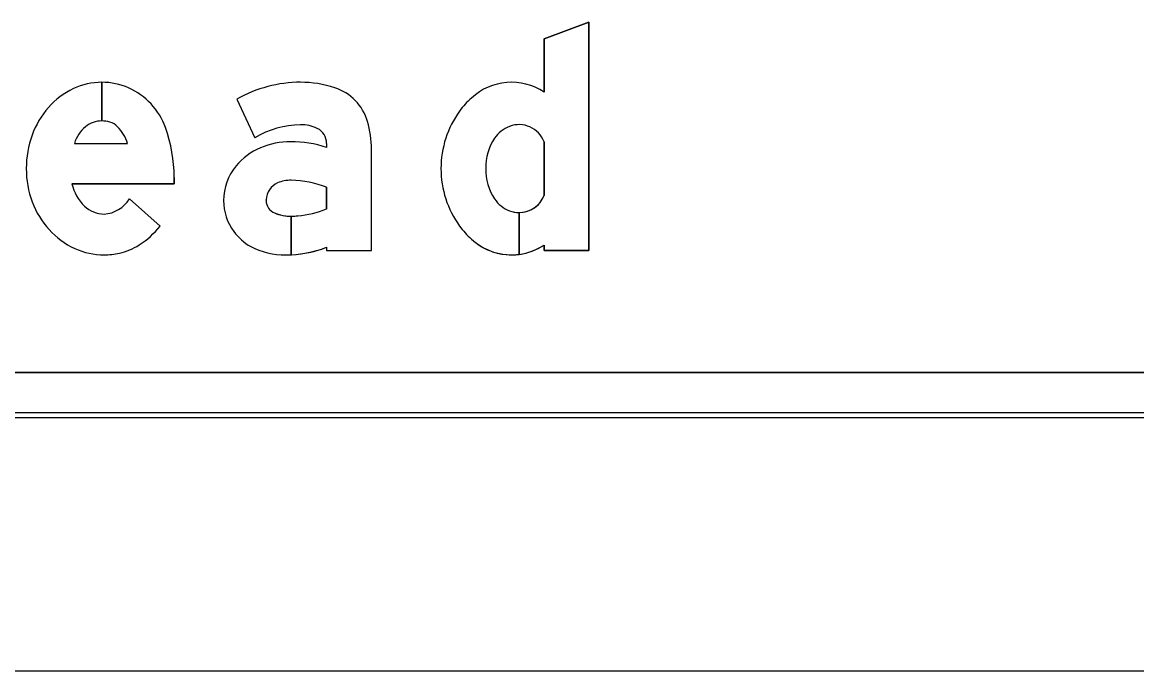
# Model space of a CAD drawing. Extents: x 1806251 to 1809821, y 414895 to 422886.
# Drawn here: x 1809677.5786 to 1809678.0757, y 415302.0576 to 415302.3468 of the extents above; entities that cross this region are included whole.
import ezdxf

# ---------------------------------------------------------------- set-up
doc = ezdxf.new("R2010")
doc.units = 0
for name, color, linetype in [('GSBWFILL', 7, 'Continuous'), ('GSCOLORFILL', 7, 'Continuous'), ('GSDIMS', 7, 'Continuous'), ('GSOUTLINE', 7, 'Continuous')]:
    doc.layers.add(name, color=color, linetype=linetype)

msp = doc.modelspace()

# ---------------------------------------------------------------- linework, layer by layer
at = {"layer": 'GSBWFILL'}
for p, q in [((1809677.61404, 415302.32007), (1809677.61404, 415302.30282)), ((1809677.61404, 415302.30282), (1809677.61404, 415302.32007)), ((1809677.60184, 415302.2928), (1809677.62553, 415302.2928)), ((1809677.81134, 415302.29356), (1809677.81134, 415302.26959)), ((1809677.62633, 415302.26803), (1809677.64002, 415302.25591)), ((1809677.80017, 415302.26197), (1809677.80017, 415302.24329)), ((1809677.80017, 415302.24329), (1809677.80017, 415302.26197)), ((1809678.19559, 415302.19057), (1809676.99479, 415302.19057)), ((1809676.99479, 415302.17057), (1809678.19559, 415302.17057))]:
    msp.add_line(p, q, dxfattribs=at)
for points in [[(1809677.81134, 415302.24746), (1809677.81134, 415302.24507), (1809677.83134, 415302.24507), (1809677.83134, 415302.34682), (1809677.81134, 415302.33945), (1809677.81134, 415302.31569)], [(1809677.67435, 415302.31256), (1809677.68238, 415302.29523)], [(1809677.71434, 415302.29279), (1809677.71434, 415302.29095)], [(1809677.71434, 415302.24647), (1809677.71434, 415302.24507), (1809677.73434, 415302.24507), (1809677.73434, 415302.29019)], [(1809677.64634, 415302.27765), (1809677.64634, 415302.2748), (1809677.6007, 415302.2748)], [(1809677.71434, 415302.27325), (1809677.71434, 415302.26353)], [(1809677.69859, 415302.24314), (1809677.69859, 415302.2603)], [(1809677.69859, 415302.2603), (1809677.69859, 415302.24314)]]:
    msp.add_lwpolyline(points, dxfattribs=at)
for centre, major_axis, start_param, end_param in [((1809677.61404, 415302.29045), (0, 0.02962), 0, 0.44196), ((1809677.61404, 415302.29045), (0, 0.02962), 5.868518, 6.283016), ((1809677.70272, 415302.26275), (0, 0.05732), 0, 0.517719), ((1809677.70272, 415302.27112), (0, 0.04895), 5.96613, 6.283185), ((1809677.79684, 415302.29389), (0, 0.02618), 5.696193, 7.034788), ((1809677.61607, 415302.28615), (0, 0.03438), 0.44196, 0.851746), ((1809677.61329, 415302.28928), (0, 0.031), 5.061282, 5.861635), ((1809677.71097, 415302.29625), (0, 0.0225), 4.997165, 5.96613), ((1809677.79948, 415302.28888), (0, 0.03169), 0.704703, 0.952762), ((1809677.61925, 415302.28338), (0, 0.03859), 0.851746, 1.222943), ((1809677.80908, 415302.28157), (0, 0.04374), 0.943678, 1.570796), ((1809677.61687, 415302.28823), (0, 0.01571), 0.703138, 1.275447), ((1809677.61404, 415302.29123), (0, 0.01159), 0, 0.684319), ((1809677.61404, 415302.28938), (0, 0.01344), 6.008019, 6.282813), ((1809677.61565, 415302.2951), (0, 0.0075), 5.468651, 6.008019), ((1809677.60671, 415302.28666), (0, 0.01979), 5.027692, 5.468651), ((1809677.58134, 415302.27765), (0, 0.065), 4.712389, 5.061282), ((1809677.70272, 415302.26275), (0, 0.03832), 0, 0.559495), ((1809677.70344, 415302.28594), (0, 0.01515), 5.822746, 6.330435), ((1809677.69027, 415302.29019), (0, 0.04407), 4.712389, 4.997165), ((1809677.80088, 415302.2873), (0, 0.014), 0.364208, 0.979941), ((1809677.80017, 415302.28917), (0, 0.012), 5.086447, 6.647393), ((1809677.62422, 415302.28157), (0, 0.04388), 1.222943, 1.570796), ((1809677.70684, 415302.29279), (0, 0.0075), 4.712389, 5.822746), ((1809677.80843, 415302.28224), (0, 0.0231), 0.979941, 1.599528), ((1809677.69595, 415302.26438), (0, 0.02868), 0.399285, 0.87593), ((1809677.6983, 415302.25927), (0, 0.03429), 0, 0.404512), ((1809677.6983, 415302.24308), (0, 0.05049), 5.959871, 6.283185), ((1809677.62291, 415302.28157), (0, 0.04257), 1.570796, 1.928626), ((1809677.69242, 415302.26732), (0, 0.02408), 0.87593, 1.570796), ((1809677.80908, 415302.28157), (0, 0.04374), 1.570796, 2.197914), ((1809677.80843, 415302.28091), (0, 0.0231), 1.542065, 2.161651), ((1809677.61991, 415302.27904), (0, 0.01968), 1.788032, 2.378697), ((1809677.69584, 415302.26734), (0, 0.0085), 0.408547, 1.530785), ((1809677.69821, 415302.26187), (0, 0.01446), 6.259455, 6.691732), ((1809677.69715, 415302.22718), (0, 0.04917), 5.926185, 6.254823), ((1809677.61909, 415302.28015), (0, 0.0385), 1.928626, 2.305123), ((1809677.61412, 415302.27557), (0, 0.01435), 3.209537, 4.158837), ((1809677.69136, 415302.26732), (0, 0.02302), 1.570796, 2.21394), ((1809677.69639, 415302.26732), (0, 0.00905), 1.530785, 1.570796), ((1809677.69334, 415302.26732), (0, 0.006), 1.570796, 2.757027), ((1809677.80088, 415302.27584), (0, 0.014), 2.161651, 2.777385), ((1809677.80017, 415302.27397), (0, 0.012), 3.142009, 4.338331), ((1809677.61527, 415302.27427), (0, 0.01301), 2.383204, 3.128268), ((1809677.69859, 415302.2803), (0, 0.02), 2.757027, 3.141593), ((1809677.69859, 415302.2803), (0, 0.02), 3.141843, 3.28451), ((1809677.69742, 415302.30655), (0, 0.04622), 3.228562, 3.516221), ((1809677.80017, 415302.27397), (0, 0.012), 2.777385, 3.141593), ((1809677.6107, 415302.27887), (0, 0.03724), 3.710413, 4.047817), ((1809677.79948, 415302.27427), (0, 0.03169), 2.188831, 2.436889), ((1809677.61666, 415302.27795), (0, 0.03522), 2.305123, 2.711411), ((1809677.6934, 415302.26885), (0, 0.02557), 2.21394, 2.611125), ((1809677.79684, 415302.26926), (0, 0.02618), 2.38999, 3.269164), ((1809677.61509, 415302.27454), (0, 0.03147), 2.711411, 3.141593), ((1809677.61595, 415302.27067), (0, 0.0275), 3.35931, 3.710413), ((1809677.69602, 415302.27748), (0, 0.03441), 2.672443, 3.141593), ((1809677.69602, 415302.29412), (0, 0.05104), 3.192057, 3.508644), ((1809677.79684, 415302.26926), (0, 0.02618), 3.269357, 3.728585), ((1809677.61509, 415302.27454), (0, 0.03147), 3.141593, 3.35931), ((1809677.69602, 415302.29412), (0, 0.05104), 3.141593, 3.191959)]:
    msp.add_ellipse(centre, major_axis=major_axis, ratio=0.999998, start_param=start_param, end_param=end_param, dxfattribs=at)
at = {"layer": 'GSCOLORFILL'}
for p, q in [((1809677.61404, 415302.32007), (1809677.61404, 415302.30282)), ((1809677.61404, 415302.30282), (1809677.61404, 415302.32007)), ((1809677.60184, 415302.2928), (1809677.62553, 415302.2928)), ((1809677.81134, 415302.29356), (1809677.81134, 415302.26959)), ((1809677.62633, 415302.26803), (1809677.64002, 415302.25591)), ((1809677.80017, 415302.26197), (1809677.80017, 415302.24329)), ((1809677.80017, 415302.24329), (1809677.80017, 415302.26197)), ((1809678.19559, 415302.19057), (1809676.99479, 415302.19057)), ((1809676.99459, 415302.17057), (1809678.19559, 415302.17057)), ((1809678.19559, 415302.17257), (1809676.99461, 415302.17257)), ((1809676.99461, 415302.17057), (1809678.19559, 415302.17057)), ((1809676.99479, 415302.17057), (1809678.19559, 415302.17057))]:
    msp.add_line(p, q, dxfattribs=at)
for points in [[(1809677.81134, 415302.24746), (1809677.81134, 415302.24507), (1809677.83134, 415302.24507), (1809677.83134, 415302.34682), (1809677.81134, 415302.33945), (1809677.81134, 415302.31569)], [(1809677.67435, 415302.31256), (1809677.68238, 415302.29523)], [(1809677.71434, 415302.29279), (1809677.71434, 415302.29095)], [(1809677.71434, 415302.24647), (1809677.71434, 415302.24507), (1809677.73434, 415302.24507), (1809677.73434, 415302.29019)], [(1809677.64634, 415302.27765), (1809677.64634, 415302.2748), (1809677.6007, 415302.2748)], [(1809677.71434, 415302.27325), (1809677.71434, 415302.26353)], [(1809677.69859, 415302.24314), (1809677.69859, 415302.2603)], [(1809677.69859, 415302.2603), (1809677.69859, 415302.24314)]]:
    msp.add_lwpolyline(points, dxfattribs=at)
for centre, major_axis, start_param, end_param in [((1809677.61404, 415302.29045), (0, 0.02962), 0, 0.44196), ((1809677.61404, 415302.29045), (0, 0.02962), 5.868518, 6.283016), ((1809677.70272, 415302.26275), (0, 0.05732), 0, 0.517719), ((1809677.70272, 415302.27112), (0, 0.04895), 5.96613, 6.283185), ((1809677.79684, 415302.29389), (0, 0.02618), 5.696193, 7.034788), ((1809677.61607, 415302.28615), (0, 0.03438), 0.44196, 0.851746), ((1809677.61329, 415302.28928), (0, 0.031), 5.061282, 5.861635), ((1809677.71097, 415302.29625), (0, 0.0225), 4.997165, 5.96613), ((1809677.79948, 415302.28888), (0, 0.03169), 0.704703, 0.952762), ((1809677.61925, 415302.28338), (0, 0.03859), 0.851746, 1.222943), ((1809677.80908, 415302.28157), (0, 0.04374), 0.943678, 1.570796), ((1809677.61687, 415302.28823), (0, 0.01571), 0.703138, 1.275447), ((1809677.61404, 415302.29123), (0, 0.01159), 0, 0.684319), ((1809677.61404, 415302.28938), (0, 0.01344), 6.008019, 6.282813), ((1809677.61565, 415302.2951), (0, 0.0075), 5.468651, 6.008019), ((1809677.60671, 415302.28666), (0, 0.01979), 5.027692, 5.468651), ((1809677.58134, 415302.27765), (0, 0.065), 4.712389, 5.061282), ((1809677.70272, 415302.26275), (0, 0.03832), 0, 0.559495), ((1809677.70344, 415302.28594), (0, 0.01515), 5.822746, 6.330435), ((1809677.69027, 415302.29019), (0, 0.04407), 4.712389, 4.997165), ((1809677.80088, 415302.2873), (0, 0.014), 0.364208, 0.979941), ((1809677.80017, 415302.28917), (0, 0.012), 5.086447, 6.647393), ((1809677.62422, 415302.28157), (0, 0.04388), 1.222943, 1.570796), ((1809677.70684, 415302.29279), (0, 0.0075), 4.712389, 5.822746), ((1809677.80843, 415302.28224), (0, 0.0231), 0.979941, 1.599528), ((1809677.69595, 415302.26438), (0, 0.02868), 0.399285, 0.87593), ((1809677.6983, 415302.25927), (0, 0.03429), 0, 0.404512), ((1809677.6983, 415302.24308), (0, 0.05049), 5.959871, 6.283185), ((1809677.62291, 415302.28157), (0, 0.04257), 1.570796, 1.928626), ((1809677.69242, 415302.26732), (0, 0.02408), 0.87593, 1.570796), ((1809677.80908, 415302.28157), (0, 0.04374), 1.570796, 2.197914), ((1809677.80843, 415302.28091), (0, 0.0231), 1.542065, 2.161651), ((1809677.61991, 415302.27904), (0, 0.01968), 1.788032, 2.378697), ((1809677.69584, 415302.26734), (0, 0.0085), 0.408547, 1.530785), ((1809677.69821, 415302.26187), (0, 0.01446), 6.259455, 6.691732), ((1809677.69715, 415302.22718), (0, 0.04917), 5.926185, 6.254823), ((1809677.61909, 415302.28015), (0, 0.0385), 1.928626, 2.305123), ((1809677.61412, 415302.27557), (0, 0.01435), 3.209537, 4.158837), ((1809677.69136, 415302.26732), (0, 0.02302), 1.570796, 2.21394), ((1809677.69639, 415302.26732), (0, 0.00905), 1.530785, 1.570796), ((1809677.69334, 415302.26732), (0, 0.006), 1.570796, 2.757027), ((1809677.80088, 415302.27584), (0, 0.014), 2.161651, 2.777385), ((1809677.80017, 415302.27397), (0, 0.012), 3.142009, 4.338331), ((1809677.61527, 415302.27427), (0, 0.01301), 2.383204, 3.128268), ((1809677.69859, 415302.2803), (0, 0.02), 2.757027, 3.141593), ((1809677.69859, 415302.2803), (0, 0.02), 3.141843, 3.28451), ((1809677.69742, 415302.30655), (0, 0.04622), 3.228562, 3.516221), ((1809677.80017, 415302.27397), (0, 0.012), 2.777385, 3.141593), ((1809677.6107, 415302.27887), (0, 0.03724), 3.710413, 4.047817), ((1809677.79948, 415302.27427), (0, 0.03169), 2.188831, 2.436889), ((1809677.61666, 415302.27795), (0, 0.03522), 2.305123, 2.711411), ((1809677.6934, 415302.26885), (0, 0.02557), 2.21394, 2.611125), ((1809677.79684, 415302.26926), (0, 0.02618), 2.38999, 3.269164), ((1809677.61509, 415302.27454), (0, 0.03147), 2.711411, 3.141593), ((1809677.61595, 415302.27067), (0, 0.0275), 3.35931, 3.710413), ((1809677.69602, 415302.27748), (0, 0.03441), 2.672443, 3.141593), ((1809677.69602, 415302.29412), (0, 0.05104), 3.192057, 3.508644), ((1809677.79684, 415302.26926), (0, 0.02618), 3.269357, 3.728585), ((1809677.61509, 415302.27454), (0, 0.03147), 3.141593, 3.35931), ((1809677.69602, 415302.29412), (0, 0.05104), 3.141593, 3.191959)]:
    msp.add_ellipse(centre, major_axis=major_axis, ratio=0.999998, start_param=start_param, end_param=end_param, dxfattribs=at)
at = {"layer": 'GSDIMS'}
msp.add_line((1809677.03281, 415302.05757), (1809678.15759, 415302.05757), dxfattribs=at)
at = {"layer": 'GSOUTLINE'}
for p, q in [((1809677.60184, 415302.2928), (1809677.62553, 415302.2928)), ((1809677.81134, 415302.26959), (1809677.81134, 415302.29356)), ((1809677.64002, 415302.25591), (1809677.62633, 415302.26803)), ((1809676.99459, 415302.19057), (1809678.19559, 415302.19057)), ((1809676.99459, 415302.17057), (1809678.19559, 415302.17057))]:
    msp.add_line(p, q, dxfattribs=at)
for points in [[(1809677.81134, 415302.31569), (1809677.81134, 415302.33945), (1809677.83134, 415302.34682), (1809677.83134, 415302.24507), (1809677.81134, 415302.24507), (1809677.81134, 415302.24746)], [(1809677.67435, 415302.31256), (1809677.68238, 415302.29523)], [(1809677.71434, 415302.29279), (1809677.71434, 415302.29095)], [(1809677.71434, 415302.24647), (1809677.71434, 415302.24507), (1809677.73434, 415302.24507), (1809677.73434, 415302.29019)], [(1809677.6007, 415302.2748), (1809677.64634, 415302.2748), (1809677.64634, 415302.27765)], [(1809677.71434, 415302.26353), (1809677.71434, 415302.27325)]]:
    msp.add_lwpolyline(points, dxfattribs=at)
for centre, major_axis, start_param, end_param in [((1809677.61404, 415302.29045), (0, 0.02962), 0, 0.44196), ((1809677.61404, 415302.29045), (0, 0.02962), 5.868518, 6.283185), ((1809677.70272, 415302.26275), (0, 0.05732), 6.283185, 6.800904), ((1809677.70272, 415302.27112), (0, 0.04895), 5.96613, 6.283185), ((1809677.79684, 415302.29389), (0, 0.02618), 5.696193, 7.034788), ((1809677.61607, 415302.28615), (0, 0.03438), 0.44196, 0.851746), ((1809677.61329, 415302.28928), (0, 0.031), 5.061282, 5.861635), ((1809677.71097, 415302.29625), (0, 0.0225), 4.997165, 5.96613), ((1809677.79948, 415302.28888), (0, 0.03169), 0.704703, 0.952762), ((1809677.61925, 415302.28338), (0, 0.03859), 0.851746, 1.222943), ((1809677.80908, 415302.28157), (0, 0.04374), 0.943678, 1.570796), ((1809677.61687, 415302.28823), (0, 0.01571), 0.703138, 1.275447), ((1809677.61404, 415302.29123), (0, 0.01159), 0, 0.684319), ((1809677.61404, 415302.28938), (0, 0.01344), 6.008019, 6.283185), ((1809677.61565, 415302.2951), (0, 0.0075), 5.468651, 6.008019), ((1809677.60671, 415302.28666), (0, 0.01979), 5.027692, 5.468651), ((1809677.58134, 415302.27765), (0, 0.065), 4.712389, 5.061282), ((1809677.70272, 415302.26275), (0, 0.03832), 0, 0.559495), ((1809677.70344, 415302.28594), (0, 0.01515), 5.822746, 6.330435), ((1809677.69027, 415302.29019), (0, 0.04407), 4.712389, 4.997165), ((1809677.80088, 415302.2873), (0, 0.014), 0.364208, 0.979941), ((1809677.80017, 415302.28917), (0, 0.012), 5.086447, 6.647393), ((1809677.62422, 415302.28157), (0, 0.04388), 1.222943, 1.570796), ((1809677.70684, 415302.29279), (0, 0.0075), 4.712389, 5.822746), ((1809677.80843, 415302.28224), (0, 0.0231), 0.979941, 1.599528), ((1809677.69595, 415302.26438), (0, 0.02868), 0.399285, 0.87593), ((1809677.6983, 415302.25927), (0, 0.03429), 0, 0.404512), ((1809677.6983, 415302.24308), (0, 0.05049), 5.959871, 6.283185), ((1809677.62291, 415302.28157), (0, 0.04257), 1.570796, 1.928626), ((1809677.69242, 415302.26732), (0, 0.02408), 0.87593, 1.570796), ((1809677.80908, 415302.28157), (0, 0.04374), 1.570796, 2.197914), ((1809677.80843, 415302.28091), (0, 0.0231), 1.542065, 2.161651), ((1809677.61991, 415302.27904), (0, 0.01968), 1.788032, 2.378697), ((1809677.69584, 415302.26734), (0, 0.0085), 0.408547, 1.530785), ((1809677.69821, 415302.26187), (0, 0.01446), 6.25958, 6.691732), ((1809677.69715, 415302.22718), (0, 0.04917), 5.926185, 6.254787), ((1809677.69853, 415302.27558), (0, 0.00075), 6.254787, 6.25958), ((1809677.61909, 415302.28015), (0, 0.0385), 1.928626, 2.305123), ((1809677.61412, 415302.27557), (0, 0.01435), 3.209537, 4.158837), ((1809677.69136, 415302.26732), (0, 0.02302), 1.570796, 2.21394), ((1809677.69639, 415302.26732), (0, 0.00905), 1.530785, 1.570796), ((1809677.69334, 415302.26732), (0, 0.006), 1.570796, 2.757027), ((1809677.80088, 415302.27584), (0, 0.014), 2.161651, 2.777385), ((1809677.80017, 415302.27397), (0, 0.012), 2.777385, 4.338331), ((1809677.61527, 415302.27427), (0, 0.01301), 2.383204, 3.128268), ((1809677.69859, 415302.2803), (0, 0.02), 2.757027, 3.28451), ((1809677.69742, 415302.30655), (0, 0.04622), 3.228562, 3.516221), ((1809677.6107, 415302.27887), (0, 0.03724), 3.710413, 4.047817), ((1809677.79948, 415302.27427), (0, 0.03169), 2.188831, 2.436889), ((1809677.61666, 415302.27795), (0, 0.03522), 2.305123, 2.711411), ((1809677.6934, 415302.26885), (0, 0.02557), 2.21394, 2.611125), ((1809677.79684, 415302.26926), (0, 0.02618), 2.38999, 3.728585), ((1809677.61509, 415302.27454), (0, 0.03147), 2.711411, 3.141593), ((1809677.61595, 415302.27067), (0, 0.0275), 3.35931, 3.710413), ((1809677.69602, 415302.27748), (0, 0.03441), 2.672443, 3.141593), ((1809677.69602, 415302.29412), (0, 0.05104), 3.141593, 3.508644), ((1809677.61509, 415302.27454), (0, 0.03147), 3.141593, 3.35931)]:
    msp.add_ellipse(centre, major_axis=major_axis, ratio=0.999998, start_param=start_param, end_param=end_param, dxfattribs=at)

doc.saveas('drawing.dxf')
